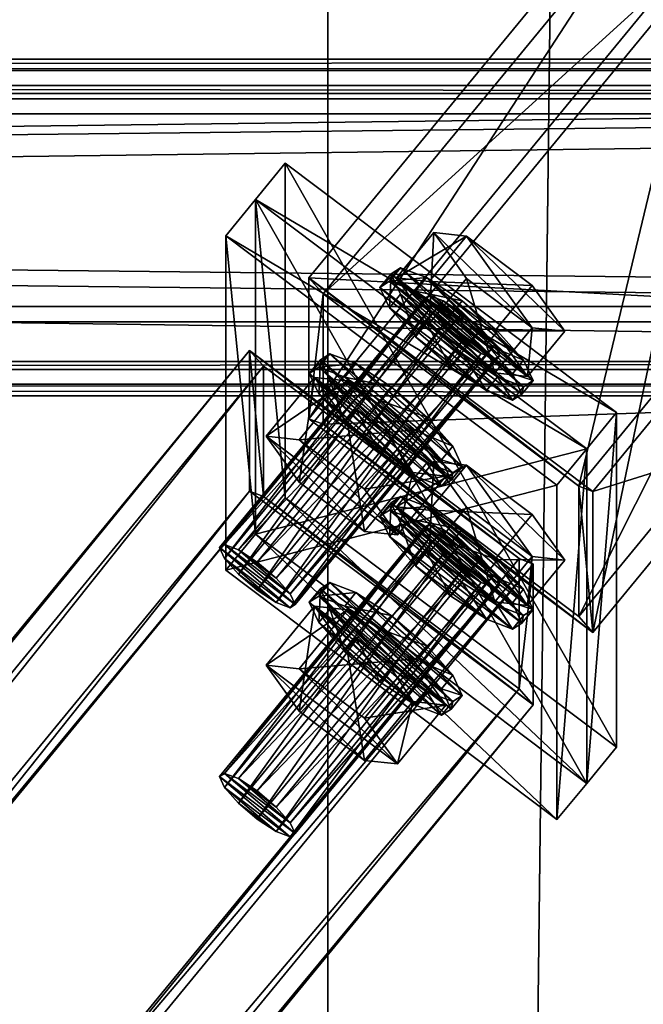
# Model space of a CAD drawing. Header units: millimetres. Extents: x 60485 to 71303, y 100 to 16900.
# Tile 358 of 656: x 70749 to 70852, y 3164 to 3328. Entities that reach past the tile are written whole.
import ezdxf

# ---------------------------------------------------------------- set-up
doc = ezdxf.new("R2010")
doc.units = ezdxf.units.MM
for name, color, linetype in [('1', 7, 'Continuous'), ('13', 7, 'Continuous'), ('3', 7, 'Continuous'), ('9', 7, 'Continuous'), ('99', 7, 'Continuous')]:
    doc.layers.add(name, color=color, linetype=linetype)

msp = doc.modelspace()

# ---------------------------------------------------------------- meshes
at = {"layer": '1', "color": 7}
mesh = msp.add_polyface(dxfattribs=at)
corners = [(70799.99, 16700, 0), (70799.99, 16700, 2950), (70799.99, 300, 2950), (70799.99, 300, 0), (70999.99, 16700, 2950), (70999.99, 300, 2950), (70999.99, 16700, 0), (70999.99, 300, 0)]
mesh.append_faces([[corners[k] for k in face] for face in [(0, 2, 3, 3), (1, 5, 2, 2), (4, 7, 5, 5), (6, 3, 7, 7), (1, 6, 4, 4), (3, 5, 7, 7)]], dxfattribs={"vtx0": -1, "color": 7})
mesh.append_faces([[corners[k] for k in face] for face in [(0, 1, 2, 2), (1, 4, 5, 5), (4, 6, 7, 7), (6, 0, 3, 3), (1, 0, 6, 6), (3, 2, 5, 5)]], dxfattribs={"vtx2": -1, "vtx3": -1, "color": 7})
at = {"layer": '13', "color": 7}
mesh = msp.add_polyface(dxfattribs=at)
corners = [(70782.01, 3240.14, 3851.39), (70816.86, 3282.02, 3860.01), (70816.02, 3281.48, 3864.02), (70782.85, 3240.68, 3847.37), (70819.16, 3281.14, 3856.68), (70785.15, 3239.8, 3844.04), (70822.3, 3279.09, 3854.93), (70788.29, 3237.75, 3842.29), (70825.45, 3276.41, 3855.23), (70785.15, 3235.75, 3857.29), (70816.86, 3279.68, 3867.66), (70819.16, 3277.09, 3869.93), (70782.85, 3238.34, 3855.02), (70825.45, 3272.36, 3868.48), (70827.75, 3271.48, 3865.15), (70828.59, 3272.02, 3861.13), (70811.41, 3284.94, 3865.08), (70816.86, 3284.35, 3852.36), (70823.04, 3291.87, 3854.65), (70817.6, 3292.46, 3867.38), (70816.86, 3277.34, 3875.31), (70823.04, 3284.85, 3877.6), (70833.19, 3268.56, 3860.07), (70827.75, 3269.14, 3872.8), (70808.66, 3283.36, 3864.6), (70810.24, 3284.37, 3857.07), (70812.09, 3286.62, 3857.75), (70810.51, 3285.62, 3865.29), (70814.55, 3282.73, 3850.82), (70816.41, 3284.98, 3851.51), (70820.45, 3278.88, 3847.54), (70822.3, 3281.13, 3848.23), (70820.45, 3270.11, 3876.23), (70814.55, 3275.13, 3875.67), (70816.41, 3277.39, 3876.36), (70822.3, 3272.36, 3876.92), (70810.24, 3279.98, 3871.41), (70812.09, 3282.24, 3872.1), (70830.66, 3269.01, 3852.37), (70832.24, 3265.62, 3859.18), (70830.66, 3264.62, 3866.71), (70826.34, 3266.26, 3872.96), (70828.2, 3268.52, 3873.65), (70832.51, 3266.87, 3867.4), (70834.09, 3267.88, 3859.87), (70796.91, 3269.08, 3860.24), (70798.49, 3270.09, 3852.7), (70800.35, 3272.34, 3853.39), (70798.77, 3271.34, 3860.92), (70802.81, 3268.45, 3846.46), (70804.66, 3270.7, 3847.15), (70810.55, 3266.85, 3843.87), (70798.49, 3265.7, 3867.04), (70800.35, 3267.96, 3867.73), (70820.76, 3252.59, 3863.04)]
mesh.append_faces([[corners[k] for k in face] for face in [(0, 1, 2, 2), (3, 4, 1, 1), (5, 6, 4, 4), (7, 8, 6, 6), (9, 10, 11, 11), (12, 2, 10, 10), (16, 18, 19, 19), (20, 19, 21, 21), (23, 16, 20, 20), (24, 26, 27, 27), (25, 29, 26, 26), (28, 31, 29, 29), (32, 34, 35, 35), (33, 37, 34, 34), (36, 27, 37, 37), (37, 35, 34, 34), (45, 47, 48, 48), (46, 50, 47, 47), (49, 51, 50, 50), (52, 48, 53, 53)]], dxfattribs={"vtx0": -1, "color": 7})
mesh.append_faces([[corners[k] for k in face] for face in [(13, 11, 10, 10), (14, 10, 2, 2), (15, 2, 1, 1), (22, 17, 16, 16), (38, 28, 25, 25), (39, 25, 24, 24), (40, 24, 36, 36), (41, 36, 33, 33), (42, 37, 27, 27), (43, 27, 26, 26), (44, 26, 29, 29), (54, 48, 47, 47)]], dxfattribs={"vtx0": -1, "vtx2": -1, "vtx3": -1, "color": 7})
mesh.append_faces([[corners[k] for k in face] for face in [(16, 17, 18, 18), (20, 16, 19, 19), (24, 25, 26, 26), (25, 28, 29, 29), (28, 30, 31, 31), (32, 33, 34, 34), (33, 36, 37, 37), (36, 24, 27, 27), (45, 46, 47, 47), (46, 49, 50, 50), (52, 45, 48, 48)]], dxfattribs={"vtx2": -1, "vtx3": -1, "color": 7})
mesh = msp.add_polyface(dxfattribs=at)
corners = [(70819.16, 3277.09, 3869.93), (70825.45, 3272.36, 3868.48), (70822.3, 3274.41, 3870.23), (70816.86, 3279.68, 3867.66), (70827.75, 3271.48, 3865.15), (70816.02, 3281.48, 3864.02), (70828.59, 3272.02, 3861.13), (70816.86, 3282.02, 3860.01), (70827.75, 3273.82, 3857.5), (70819.16, 3281.14, 3856.68), (70825.45, 3276.41, 3855.23), (70822.3, 3279.09, 3854.93), (70816.86, 3284.35, 3852.36), (70827.75, 3276.16, 3849.85), (70833.93, 3283.68, 3852.15), (70823.04, 3291.87, 3854.65), (70833.19, 3268.56, 3860.07), (70839.38, 3276.07, 3862.37), (70827.75, 3269.14, 3872.8), (70833.93, 3276.66, 3875.1), (70816.86, 3277.34, 3875.31), (70823.04, 3284.85, 3877.6), (70811.41, 3284.94, 3865.08), (70817.6, 3292.46, 3867.38), (70820.45, 3278.88, 3847.54), (70826.34, 3273.86, 3848.11), (70828.2, 3276.11, 3848.8), (70822.3, 3281.13, 3848.23), (70830.66, 3269.01, 3852.37), (70832.51, 3271.26, 3853.06), (70832.24, 3265.62, 3859.18), (70834.09, 3267.88, 3859.87), (70832.51, 3266.87, 3867.4), (70830.66, 3264.62, 3866.71), (70826.34, 3266.26, 3872.96), (70828.2, 3268.52, 3873.65), (70820.45, 3270.11, 3876.23), (70822.3, 3272.36, 3876.92), (70814.55, 3282.73, 3850.82), (70810.24, 3284.37, 3857.07), (70808.66, 3283.36, 3864.6), (70810.24, 3279.98, 3871.41), (70814.55, 3275.13, 3875.67), (70812.09, 3282.24, 3872.1), (70810.51, 3285.62, 3865.29), (70812.09, 3286.62, 3857.75), (70816.41, 3284.98, 3851.51)]
mesh.append_faces([[corners[k] for k in face] for face in [(0, 1, 2, 2), (10, 9, 11, 11), (12, 14, 15, 15), (13, 17, 14, 14), (16, 19, 17, 17), (18, 21, 19, 19), (12, 16, 13, 13), (23, 19, 21, 21), (17, 15, 14, 14), (24, 26, 27, 27), (25, 29, 26, 26), (28, 31, 29, 29), (30, 32, 31, 31), (34, 37, 35, 35), (38, 25, 24, 24), (34, 42, 36, 36), (29, 27, 26, 26)]], dxfattribs={"vtx0": -1, "color": 7})
mesh.append_faces([[corners[k] for k in face] for face in [(1, 3, 4, 4), (4, 5, 6, 6), (6, 7, 8, 8), (8, 9, 10, 10), (16, 22, 18, 18), (19, 15, 17, 17), (25, 38, 28, 28), (28, 39, 30, 30), (30, 40, 33, 33), (33, 41, 34, 34), (37, 43, 35, 35), (35, 44, 32, 32), (32, 45, 31, 31), (31, 46, 29, 29)]], dxfattribs={"vtx0": -1, "vtx1": -1, "color": 7})
mesh.append_faces([[corners[k] for k in face] for face in [(8, 7, 9, 9), (19, 23, 15, 15), (29, 46, 27, 27)]], dxfattribs={"vtx0": -1, "vtx2": -1, "vtx3": -1, "color": 7})
mesh.append_faces([[corners[k] for k in face] for face in [(12, 13, 14, 14), (13, 16, 17, 17), (16, 18, 19, 19), (18, 20, 21, 21), (24, 25, 26, 26), (25, 28, 29, 29), (28, 30, 31, 31), (33, 34, 35, 35), (34, 36, 37, 37)]], dxfattribs={"vtx2": -1, "vtx3": -1, "color": 7})
mesh = msp.add_polyface(dxfattribs=at)
corners = [(70808.66, 3245.36, 3988.92), (70810.24, 3246.36, 3981.38), (70812.09, 3248.61, 3982.07), (70810.51, 3247.61, 3989.61), (70782.01, 3240.14, 3851.39), (70782.85, 3240.68, 3847.37), (70816.86, 3282.02, 3860.01), (70785.15, 3239.8, 3844.04), (70819.16, 3281.14, 3856.68), (70788.29, 3237.75, 3842.29), (70822.3, 3279.09, 3854.93), (70791.44, 3235.07, 3842.59), (70825.45, 3276.41, 3855.23), (70793.74, 3232.49, 3844.86), (70827.75, 3273.82, 3857.5), (70794.58, 3230.68, 3848.49), (70793.74, 3230.15, 3852.51), (70827.75, 3271.48, 3865.15), (70791.44, 3231.02, 3855.84), (70825.45, 3272.36, 3868.48), (70788.29, 3233.07, 3857.59), (70822.3, 3274.41, 3870.23), (70785.15, 3235.75, 3857.29), (70819.16, 3277.09, 3869.93), (70782.85, 3238.34, 3855.02), (70816.86, 3279.68, 3867.66), (70816.02, 3281.48, 3864.02), (70789.77, 3258.64, 3857.04), (70795.22, 3258.05, 3844.31), (70803.25, 3267.82, 3847.3), (70797.81, 3268.41, 3860.03), (70806.11, 3249.86, 3841.81), (70814.14, 3259.63, 3844.8), (70806.11, 3242.84, 3864.76), (70795.22, 3251.03, 3867.26), (70803.25, 3260.8, 3870.25), (70814.14, 3252.61, 3867.75), (70811.55, 3242.25, 3852.03), (70819.59, 3252.02, 3855.02), (70802.81, 3268.45, 3846.46), (70808.7, 3264.6, 3843.18), (70810.55, 3266.85, 3843.87), (70814.59, 3251.98, 3868.59), (70808.7, 3255.83, 3871.87), (70810.55, 3258.08, 3872.56), (70802.81, 3260.85, 3871.3), (70804.66, 3263.11, 3871.99), (70798.49, 3265.7, 3867.04), (70800.35, 3267.96, 3867.73), (70818.91, 3254.73, 3848), (70820.49, 3251.34, 3854.81), (70798.49, 3270.09, 3852.7), (70818.91, 3250.34, 3862.35), (70796.91, 3269.08, 3860.24), (70816.45, 3254.24, 3869.28), (70798.77, 3271.34, 3860.92), (70822.34, 3253.6, 3855.5), (70800.35, 3272.34, 3853.39), (70804.66, 3270.7, 3847.15)]
mesh.append_faces([[corners[k] for k in face] for face in [(0, 2, 3, 3), (27, 29, 30, 30), (28, 32, 29, 29), (33, 35, 36, 36), (34, 30, 35, 35), (28, 37, 31, 31), (33, 27, 34, 34), (30, 36, 35, 35), (43, 46, 44, 44), (45, 48, 46, 46), (43, 47, 45, 45), (48, 44, 46, 46)]], dxfattribs={"vtx0": -1, "color": 7})
mesh.append_faces([[corners[k] for k in face] for face in [(37, 27, 33, 33), (42, 47, 43, 43), (44, 48, 54, 54)]], dxfattribs={"vtx0": -1, "vtx1": -1, "color": 7})
mesh.append_faces([[corners[k] for k in face] for face in [(37, 28, 27, 27), (38, 30, 29, 29), (49, 40, 39, 39), (50, 39, 51, 51), (52, 51, 53, 53), (42, 53, 47, 47), (54, 48, 55, 55), (56, 57, 58, 58)]], dxfattribs={"vtx0": -1, "vtx2": -1, "vtx3": -1, "color": 7})
mesh.append_faces([[corners[k] for k in face] for face in [(0, 1, 2, 2), (4, 5, 6, 6), (5, 7, 8, 8), (7, 9, 10, 10), (9, 11, 12, 12), (11, 13, 14, 14), (15, 16, 17, 17), (16, 18, 19, 19), (18, 20, 21, 21), (20, 22, 23, 23), (22, 24, 25, 25), (24, 4, 26, 26), (27, 28, 29, 29), (28, 31, 32, 32), (33, 34, 35, 35), (34, 27, 30, 30), (39, 40, 41, 41), (42, 43, 44, 44), (43, 45, 46, 46), (45, 47, 48, 48)]], dxfattribs={"vtx2": -1, "vtx3": -1, "color": 7})
mesh = msp.add_polyface(dxfattribs=at)
corners = [(70811.41, 3246.93, 3989.4), (70816.86, 3246.35, 3976.67), (70823.04, 3253.86, 3978.97), (70817.6, 3254.45, 3991.7), (70833.93, 3245.67, 3976.47), (70816.86, 3239.33, 3999.63), (70823.04, 3246.84, 4001.92), (70833.93, 3238.65, 3999.42), (70810.24, 3246.36, 3981.38), (70816.41, 3246.97, 3975.83), (70812.09, 3248.61, 3982.07), (70791.44, 3235.07, 3842.59), (70827.75, 3273.82, 3857.5), (70825.45, 3276.41, 3855.23), (70793.74, 3232.49, 3844.86), (70794.58, 3230.68, 3848.49), (70828.59, 3272.02, 3861.13), (70827.75, 3271.48, 3865.15), (70793.74, 3230.15, 3852.51), (70825.45, 3272.36, 3868.48), (70791.44, 3231.02, 3855.84), (70822.3, 3274.41, 3870.23), (70788.29, 3233.07, 3857.59), (70819.16, 3277.09, 3869.93), (70806.11, 3249.86, 3841.81), (70811.55, 3242.25, 3852.03), (70819.59, 3252.02, 3855.02), (70814.14, 3259.63, 3844.8), (70806.11, 3242.84, 3864.76), (70814.14, 3252.61, 3867.75), (70797.81, 3268.41, 3860.03), (70803.25, 3267.82, 3847.3), (70832.24, 3265.62, 3859.18), (70830.66, 3264.62, 3866.71), (70832.51, 3266.87, 3867.4), (70828.2, 3268.52, 3873.65), (70808.7, 3264.6, 3843.18), (70814.59, 3259.58, 3843.74), (70816.45, 3261.83, 3844.43), (70810.55, 3266.85, 3843.87), (70818.91, 3254.73, 3848), (70820.76, 3256.98, 3848.69), (70820.49, 3251.34, 3854.81), (70822.34, 3253.6, 3855.5), (70818.91, 3250.34, 3862.35), (70820.76, 3252.59, 3863.04), (70814.59, 3251.98, 3868.59), (70816.45, 3254.24, 3869.28), (70810.55, 3258.08, 3872.56), (70802.81, 3268.45, 3846.46), (70798.49, 3270.09, 3852.7), (70796.91, 3269.08, 3860.24), (70798.77, 3271.34, 3860.92), (70800.35, 3272.34, 3853.39), (70804.66, 3270.7, 3847.15)]
mesh.append_faces([[corners[k] for k in face] for face in [(0, 2, 3, 3), (1, 4, 2, 2), (5, 3, 6, 6), (3, 7, 6, 6), (8, 9, 10, 10), (11, 12, 13, 13), (14, 16, 12, 12), (15, 17, 16, 16), (18, 19, 17, 17), (20, 21, 19, 19), (22, 23, 21, 21), (24, 26, 27, 27), (25, 29, 26, 26), (26, 31, 27, 27), (33, 35, 34, 34), (36, 38, 39, 39), (37, 41, 38, 38), (40, 43, 41, 41), (42, 45, 43, 43), (44, 47, 45, 45), (46, 48, 47, 47), (36, 40, 37, 37), (41, 39, 38, 38)]], dxfattribs={"vtx0": -1, "color": 7})
mesh.append_faces([[corners[k] for k in face] for face in [(29, 30, 26, 26), (40, 49, 42, 42), (42, 50, 44, 44), (44, 51, 46, 46), (47, 52, 45, 45), (45, 53, 43, 43), (43, 54, 41, 41)]], dxfattribs={"vtx0": -1, "vtx1": -1, "color": 7})
mesh.append_faces([[corners[k] for k in face] for face in [(7, 3, 2, 2), (41, 54, 39, 39)]], dxfattribs={"vtx0": -1, "vtx2": -1, "vtx3": -1, "color": 7})
mesh.append_faces([[corners[k] for k in face] for face in [(0, 1, 2, 2), (5, 0, 3, 3), (14, 15, 16, 16), (24, 25, 26, 26), (25, 28, 29, 29), (32, 33, 34, 34), (36, 37, 38, 38), (37, 40, 41, 41), (40, 42, 43, 43), (42, 44, 45, 45), (44, 46, 47, 47)]], dxfattribs={"vtx2": -1, "vtx3": -1, "color": 7})
mesh = msp.add_polyface(dxfattribs=at)
corners = [(70819.16, 3239.08, 3994.25), (70825.45, 3234.35, 3992.8), (70822.3, 3236.4, 3994.55), (70816.86, 3241.67, 3991.98), (70827.75, 3233.47, 3989.47), (70816.02, 3243.47, 3988.34), (70828.59, 3234.01, 3985.45), (70816.86, 3244.01, 3984.33), (70827.75, 3235.81, 3981.82), (70819.16, 3243.13, 3981), (70825.45, 3238.4, 3979.55), (70822.3, 3241.08, 3979.25), (70816.86, 3246.35, 3976.67), (70827.75, 3238.15, 3974.17), (70833.93, 3245.67, 3976.47), (70833.19, 3230.55, 3984.39), (70839.38, 3238.06, 3986.69), (70827.75, 3231.14, 3997.12), (70833.93, 3238.65, 3999.42), (70816.86, 3239.33, 3999.63), (70823.04, 3246.84, 4001.92), (70811.41, 3246.93, 3989.4), (70823.04, 3253.86, 3978.97), (70814.55, 3244.72, 3975.14), (70820.45, 3240.87, 3971.86), (70822.3, 3243.13, 3972.55), (70826.34, 3235.85, 3972.43), (70828.2, 3238.1, 3973.12), (70830.66, 3231, 3976.69), (70832.51, 3233.25, 3977.38), (70832.24, 3227.62, 3983.5), (70834.09, 3229.87, 3984.19), (70832.51, 3228.87, 3991.72), (70830.66, 3226.61, 3991.03), (70826.34, 3228.25, 3997.28), (70828.2, 3230.51, 3997.96), (70820.45, 3232.1, 4000.55), (70822.3, 3234.35, 4001.24), (70816.41, 3239.38, 4000.68), (70810.24, 3246.36, 3981.38), (70808.66, 3245.36, 3988.92), (70810.24, 3241.97, 3995.73), (70814.55, 3237.12, 3999.99), (70812.09, 3244.23, 3996.42), (70810.51, 3247.61, 3989.61), (70812.09, 3248.61, 3982.07), (70816.41, 3246.97, 3975.83)]
mesh.append_faces([[corners[k] for k in face] for face in [(0, 1, 2, 2), (10, 9, 11, 11), (13, 16, 14, 14), (15, 18, 16, 16), (17, 20, 18, 18), (12, 15, 13, 13), (16, 22, 14, 14), (24, 27, 25, 25), (26, 29, 27, 27), (28, 31, 29, 29), (30, 32, 31, 31), (34, 37, 35, 35), (36, 38, 37, 37), (23, 26, 24, 24), (34, 42, 36, 36), (29, 25, 27, 27)]], dxfattribs={"vtx0": -1, "color": 7})
mesh.append_faces([[corners[k] for k in face] for face in [(1, 3, 4, 4), (4, 5, 6, 6), (6, 7, 8, 8), (8, 9, 10, 10), (15, 21, 17, 17), (18, 22, 16, 16), (26, 23, 28, 28), (28, 39, 30, 30), (30, 40, 33, 33), (33, 41, 34, 34), (37, 43, 35, 35), (35, 44, 32, 32), (32, 45, 31, 31), (31, 46, 29, 29)]], dxfattribs={"vtx0": -1, "vtx1": -1, "color": 7})
mesh.append_faces([[corners[k] for k in face] for face in [(8, 7, 9, 9), (31, 45, 46, 46), (29, 46, 25, 25)]], dxfattribs={"vtx0": -1, "vtx2": -1, "vtx3": -1, "color": 7})
mesh.append_faces([[corners[k] for k in face] for face in [(12, 13, 14, 14), (13, 15, 16, 16), (15, 17, 18, 18), (17, 19, 20, 20), (23, 24, 25, 25), (24, 26, 27, 27), (26, 28, 29, 29), (28, 30, 31, 31), (33, 34, 35, 35), (34, 36, 37, 37)]], dxfattribs={"vtx2": -1, "vtx3": -1, "color": 7})
mesh = msp.add_polyface(dxfattribs=at)
corners = [(70782.01, 3202.14, 3975.71), (70816.86, 3244.01, 3984.33), (70816.02, 3243.47, 3988.34), (70782.85, 3202.67, 3971.69), (70819.16, 3243.13, 3981), (70785.15, 3201.8, 3968.36), (70822.3, 3241.08, 3979.25), (70788.29, 3199.74, 3966.61), (70825.45, 3238.4, 3979.55), (70785.15, 3197.74, 3981.61), (70816.86, 3241.67, 3991.98), (70819.16, 3239.08, 3994.25), (70782.85, 3200.33, 3979.34), (70825.45, 3234.35, 3992.8), (70827.75, 3233.47, 3989.47), (70828.59, 3234.01, 3985.45), (70833.19, 3230.55, 3984.39), (70816.86, 3246.35, 3976.67), (70811.41, 3246.93, 3989.4), (70827.75, 3231.14, 3997.12), (70816.86, 3239.33, 3999.63), (70810.24, 3246.36, 3981.38), (70814.55, 3244.72, 3975.14), (70816.41, 3246.97, 3975.83), (70822.3, 3243.13, 3972.55), (70820.45, 3232.1, 4000.55), (70814.55, 3237.12, 3999.99), (70816.41, 3239.38, 4000.68), (70810.24, 3241.97, 3995.73), (70812.09, 3244.23, 3996.42), (70808.66, 3245.36, 3988.92), (70810.51, 3247.61, 3989.61), (70830.66, 3231, 3976.69), (70832.24, 3227.62, 3983.5), (70830.66, 3226.61, 3991.03), (70826.34, 3228.25, 3997.28), (70822.3, 3234.35, 4001.24), (70828.2, 3230.51, 3997.96), (70832.51, 3228.87, 3991.72), (70812.09, 3248.61, 3982.07), (70796.91, 3231.08, 3984.55), (70798.49, 3232.08, 3977.02), (70800.35, 3234.34, 3977.71), (70798.77, 3233.33, 3985.24), (70802.81, 3230.44, 3970.78), (70804.66, 3232.69, 3971.47), (70810.55, 3228.85, 3968.19), (70798.49, 3227.69, 3991.36), (70800.35, 3229.95, 3992.05), (70820.76, 3214.59, 3987.36), (70785.15, 3239.8, 3844.04), (70791.44, 3235.07, 3842.59), (70788.29, 3237.75, 3842.29), (70793.74, 3232.49, 3844.86), (70782.85, 3240.68, 3847.37), (70794.58, 3230.68, 3848.49), (70782.01, 3240.14, 3851.39), (70793.74, 3230.15, 3852.51), (70782.85, 3238.34, 3855.02), (70791.44, 3231.02, 3855.84), (70785.15, 3235.75, 3857.29), (70788.29, 3233.07, 3857.59)]
mesh.append_faces([[corners[k] for k in face] for face in [(0, 1, 2, 2), (3, 4, 1, 1), (5, 6, 4, 4), (7, 8, 6, 6), (9, 10, 11, 11), (12, 2, 10, 10), (19, 18, 20, 20), (22, 24, 23, 23), (26, 29, 27, 27), (28, 31, 29, 29), (29, 36, 27, 27), (40, 42, 43, 43), (41, 45, 42, 42), (44, 46, 45, 45), (47, 43, 48, 48), (50, 51, 52, 52), (59, 60, 61, 61)]], dxfattribs={"vtx0": -1, "color": 7})
mesh.append_faces([[corners[k] for k in face] for face in [(51, 50, 53, 53), (53, 54, 55, 55), (55, 56, 57, 57), (57, 58, 59, 59)]], dxfattribs={"vtx0": -1, "vtx1": -1, "color": 7})
mesh.append_faces([[corners[k] for k in face] for face in [(13, 11, 10, 10), (14, 10, 2, 2), (15, 2, 1, 1), (16, 17, 18, 18), (32, 22, 21, 21), (33, 21, 30, 30), (34, 30, 28, 28), (35, 28, 26, 26), (37, 29, 31, 31), (38, 31, 39, 39), (49, 43, 42, 42), (53, 50, 54, 54), (55, 54, 56, 56), (57, 56, 58, 58), (59, 58, 60, 60)]], dxfattribs={"vtx0": -1, "vtx2": -1, "vtx3": -1, "color": 7})
mesh.append_faces([[corners[k] for k in face] for face in [(21, 22, 23, 23), (25, 26, 27, 27), (26, 28, 29, 29), (28, 30, 31, 31), (40, 41, 42, 42), (41, 44, 45, 45), (47, 40, 43, 43)]], dxfattribs={"vtx2": -1, "vtx3": -1, "color": 7})
mesh = msp.add_polyface(dxfattribs=at)
corners = [(70782.01, 3202.14, 3975.71), (70782.85, 3202.67, 3971.69), (70816.86, 3244.01, 3984.33), (70785.15, 3201.8, 3968.36), (70819.16, 3243.13, 3981), (70788.29, 3199.74, 3966.61), (70822.3, 3241.08, 3979.25), (70791.44, 3197.06, 3966.91), (70825.45, 3238.4, 3979.55), (70791.44, 3193.01, 3980.16), (70788.29, 3195.07, 3981.91), (70822.3, 3236.4, 3994.55), (70785.15, 3197.74, 3981.61), (70819.16, 3239.08, 3994.25), (70782.85, 3200.33, 3979.34), (70816.86, 3241.67, 3991.98), (70816.02, 3243.47, 3988.34), (70793.74, 3194.48, 3969.18), (70794.58, 3192.67, 3972.81), (70793.74, 3192.14, 3976.83), (70789.77, 3220.63, 3981.36), (70795.22, 3220.04, 3968.63), (70803.25, 3229.81, 3971.62), (70797.81, 3230.4, 3984.35), (70806.11, 3211.85, 3966.13), (70814.14, 3221.62, 3969.11), (70806.11, 3204.83, 3989.08), (70795.22, 3213.02, 3991.58), (70803.25, 3222.79, 3994.57), (70811.55, 3204.24, 3976.35), (70814.14, 3214.6, 3992.07), (70819.59, 3214.01, 3979.34), (70802.81, 3230.44, 3970.78), (70808.7, 3226.59, 3967.5), (70810.55, 3228.85, 3968.19), (70808.7, 3217.82, 3996.19), (70802.81, 3222.84, 3995.62), (70804.66, 3225.1, 3996.31), (70798.49, 3227.69, 3991.36), (70800.35, 3229.95, 3992.05), (70820.49, 3213.34, 3979.13), (70798.49, 3232.08, 3977.02), (70818.91, 3212.33, 3986.67), (70796.91, 3231.08, 3984.55), (70814.59, 3213.97, 3992.91), (70810.55, 3220.08, 3996.88), (70816.45, 3216.23, 3993.6), (70798.77, 3233.33, 3985.24), (70822.34, 3215.59, 3979.82), (70800.35, 3234.34, 3977.71), (70804.66, 3232.69, 3971.47)]
mesh.append_faces([[corners[k] for k in face] for face in [(3, 7, 5, 5), (9, 12, 10, 10), (20, 22, 23, 23), (21, 25, 22, 22), (27, 23, 28, 28), (21, 29, 24, 24), (26, 20, 27, 27), (23, 30, 28, 28), (36, 39, 37, 37), (35, 38, 36, 36), (39, 45, 37, 37)]], dxfattribs={"vtx0": -1, "color": 7})
mesh.append_faces([[corners[k] for k in face] for face in [(7, 3, 17, 17), (17, 1, 18, 18), (18, 0, 19, 19), (19, 14, 9, 9), (29, 20, 26, 26), (44, 38, 35, 35)]], dxfattribs={"vtx0": -1, "vtx1": -1, "color": 7})
mesh.append_faces([[corners[k] for k in face] for face in [(17, 3, 1, 1), (18, 1, 0, 0), (19, 0, 14, 14), (9, 14, 12, 12), (29, 21, 20, 20), (31, 23, 22, 22), (40, 32, 41, 41), (42, 41, 43, 43), (44, 43, 38, 38), (46, 39, 47, 47), (48, 49, 50, 50)]], dxfattribs={"vtx0": -1, "vtx2": -1, "vtx3": -1, "color": 7})
mesh.append_faces([[corners[k] for k in face] for face in [(0, 1, 2, 2), (1, 3, 4, 4), (3, 5, 6, 6), (5, 7, 8, 8), (9, 10, 11, 11), (10, 12, 13, 13), (12, 14, 15, 15), (14, 0, 16, 16), (20, 21, 22, 22), (21, 24, 25, 25), (26, 27, 28, 28), (27, 20, 23, 23), (32, 33, 34, 34), (35, 36, 37, 37), (36, 38, 39, 39)]], dxfattribs={"vtx2": -1, "vtx3": -1, "color": 7})
mesh = msp.add_polyface(dxfattribs=at)
corners = [(70791.44, 3197.06, 3966.91), (70793.74, 3194.48, 3969.18), (70827.75, 3235.81, 3981.82), (70825.45, 3238.4, 3979.55), (70794.58, 3192.67, 3972.81), (70828.59, 3234.01, 3985.45), (70793.74, 3192.14, 3976.83), (70827.75, 3233.47, 3989.47), (70791.44, 3193.01, 3980.16), (70825.45, 3234.35, 3992.8), (70822.3, 3236.4, 3994.55), (70788.29, 3195.07, 3981.91), (70819.16, 3239.08, 3994.25), (70806.11, 3211.85, 3966.13), (70811.55, 3204.24, 3976.35), (70819.59, 3214.01, 3979.34), (70814.14, 3221.62, 3969.11), (70806.11, 3204.83, 3989.08), (70814.14, 3214.6, 3992.07), (70803.25, 3222.79, 3994.57), (70797.81, 3230.4, 3984.35), (70803.25, 3229.81, 3971.62), (70832.24, 3227.62, 3983.5), (70830.66, 3226.61, 3991.03), (70832.51, 3228.87, 3991.72), (70828.2, 3230.51, 3997.96), (70808.7, 3226.59, 3967.5), (70814.59, 3221.57, 3968.06), (70816.45, 3223.82, 3968.75), (70810.55, 3228.85, 3968.19), (70818.91, 3216.72, 3972.32), (70820.76, 3218.97, 3973.01), (70820.49, 3213.34, 3979.13), (70822.34, 3215.59, 3979.82), (70818.91, 3212.33, 3986.67), (70820.76, 3214.59, 3987.36), (70814.59, 3213.97, 3992.91), (70816.45, 3216.23, 3993.6), (70808.7, 3217.82, 3996.19), (70810.55, 3220.08, 3996.88), (70804.66, 3225.1, 3996.31), (70802.81, 3230.44, 3970.78), (70798.49, 3232.08, 3977.02), (70796.91, 3231.08, 3984.55), (70800.35, 3229.95, 3992.05), (70798.77, 3233.33, 3985.24), (70800.35, 3234.34, 3977.71), (70804.66, 3232.69, 3971.47)]
mesh.append_faces([[corners[k] for k in face] for face in [(0, 2, 3, 3), (1, 5, 2, 2), (4, 7, 5, 5), (6, 9, 7, 7), (8, 10, 9, 9), (11, 12, 10, 10), (13, 15, 16, 16), (14, 18, 15, 15), (17, 19, 18, 18), (15, 21, 16, 16), (23, 25, 24, 24), (26, 28, 29, 29), (27, 31, 28, 28), (30, 33, 31, 31), (32, 35, 33, 33), (34, 37, 35, 35), (36, 39, 37, 37), (38, 40, 39, 39), (26, 30, 27, 27), (31, 29, 28, 28)]], dxfattribs={"vtx0": -1, "color": 7})
mesh.append_faces([[corners[k] for k in face] for face in [(18, 20, 15, 15), (30, 41, 32, 32), (32, 42, 34, 34), (34, 43, 36, 36), (39, 44, 37, 37), (37, 45, 35, 35), (35, 46, 33, 33), (33, 47, 31, 31)]], dxfattribs={"vtx0": -1, "vtx1": -1, "color": 7})
mesh.append_faces([[corners[k] for k in face] for face in [(30, 26, 41, 41), (31, 47, 29, 29)]], dxfattribs={"vtx0": -1, "vtx2": -1, "vtx3": -1, "color": 7})
mesh.append_faces([[corners[k] for k in face] for face in [(0, 1, 2, 2), (1, 4, 5, 5), (4, 6, 7, 7), (6, 8, 9, 9), (13, 14, 15, 15), (14, 17, 18, 18), (22, 23, 24, 24), (26, 27, 28, 28), (27, 30, 31, 31), (30, 32, 33, 33), (32, 34, 35, 35), (34, 36, 37, 37), (36, 38, 39, 39)]], dxfattribs={"vtx2": -1, "vtx3": -1, "color": 7})
at = {"layer": '3', "color": 91}
mesh = msp.add_polyface(dxfattribs=at)
corners = [(70870, 3368.29, 3919.84), (70870, 3284.77, 3894.31), (70841.67, 3250.34, 3883.78), (70799.23, 3282.27, 3893.55), (70870, 3263.14, 3965.08), (70841.67, 3228.71, 3954.55), (70870, 3346.65, 3990.61), (70799.23, 3260.64, 3964.31), (70870, 3373.8, 3918.39), (70870, 3350.41, 3994.9), (70796.87, 3261.53, 3967.72), (70796.87, 3284.92, 3891.22), (70870, 3257.62, 3966.53), (70844.03, 3226.06, 3956.88), (70870, 3281.01, 3890.02), (70844.03, 3249.44, 3880.37)]
mesh.append_faces([[corners[k] for k in face] for face in [(0, 2, 3, 3), (1, 5, 2, 2), (4, 7, 5, 5), (6, 3, 7, 7), (8, 10, 11, 11), (9, 13, 10, 10), (12, 15, 13, 13), (14, 11, 15, 15)]], dxfattribs={"vtx0": -1, "color": 91})
mesh.append_faces([[corners[k] for k in face] for face in [(6, 8, 0, 0), (12, 4, 14, 14), (10, 3, 11, 11), (3, 10, 7, 7), (15, 2, 13, 13), (2, 11, 3, 3)]], dxfattribs={"vtx0": -1, "vtx1": -1, "color": 91})
mesh.append_faces([[corners[k] for k in face] for face in [(9, 6, 4, 4), (6, 9, 8, 8), (0, 8, 14, 14), (4, 12, 9, 9), (14, 4, 1, 1), (14, 1, 0, 0), (7, 10, 13, 13), (2, 15, 11, 11), (13, 2, 5, 5), (13, 5, 7, 7)]], dxfattribs={"vtx0": -1, "vtx2": -1, "vtx3": -1, "color": 91})
mesh.append_faces([[corners[k] for k in face] for face in [(0, 1, 2, 2), (1, 4, 5, 5), (4, 6, 7, 7), (6, 0, 3, 3), (8, 9, 10, 10), (9, 12, 13, 13), (12, 14, 15, 15), (14, 8, 11, 11)]], dxfattribs={"vtx2": -1, "vtx3": -1, "color": 91})
mesh = msp.add_polyface(dxfattribs=at)
corners = [(70789.34, 3270.25, 3889.87), (70831.77, 3238.32, 3880.11), (68510.66, 417.15, 3017.59), (68468.22, 449.08, 3027.35), (70831.77, 3216.68, 3950.87), (68510.66, 395.51, 3088.36), (70789.34, 3248.61, 3960.64), (68468.22, 427.44, 3098.12), (70786.98, 3272.9, 3887.54), (70786.98, 3249.51, 3964.05), (68465.86, 428.34, 3101.53), (68465.86, 451.73, 3025.03), (70834.13, 3214.03, 3953.2), (68513.02, 392.86, 3090.68), (70834.13, 3237.42, 3876.7), (68513.02, 416.25, 3014.18)]
mesh.append_faces([[corners[k] for k in face] for face in [(0, 2, 3, 3), (1, 5, 2, 2), (4, 7, 5, 5), (6, 3, 7, 7), (8, 10, 11, 11), (9, 13, 10, 10), (12, 15, 13, 13), (14, 11, 15, 15)]], dxfattribs={"vtx0": -1, "color": 91})
mesh.append_faces([[corners[k] for k in face] for face in [(9, 6, 12, 12), (6, 8, 0, 0), (0, 8, 1, 1), (12, 4, 14, 14), (4, 12, 6, 6), (14, 1, 8, 8), (3, 10, 7, 7), (7, 10, 5, 5), (15, 2, 13, 13)]], dxfattribs={"vtx0": -1, "vtx1": -1, "color": 91})
mesh.append_faces([[corners[k] for k in face] for face in [(6, 9, 8, 8), (14, 4, 1, 1), (11, 3, 2, 2), (3, 11, 10, 10), (5, 10, 13, 13), (2, 15, 11, 11), (13, 2, 5, 5)]], dxfattribs={"vtx0": -1, "vtx2": -1, "vtx3": -1, "color": 91})
mesh.append_faces([[corners[k] for k in face] for face in [(0, 1, 2, 2), (1, 4, 5, 5), (4, 6, 7, 7), (6, 0, 3, 3), (8, 9, 10, 10), (9, 12, 13, 13), (12, 14, 15, 15), (14, 8, 11, 11)]], dxfattribs={"vtx2": -1, "vtx3": -1, "color": 91})
at = {"layer": '9', "color": 243}
mesh = msp.add_polyface(dxfattribs=at)
corners = [(71300, 3269.73, 3975.54), (71300, 3314.68, 3989.29), (68100, 3314.68, 3989.29), (68100, 3269.73, 3975.54), (71300, 3280.16, 4102.13), (68100, 3280.16, 4102.13), (71300, 3315.54, 4112.95), (68100, 3315.54, 4112.95), (71300, 3319.35, 4100.52), (68100, 3319.35, 4100.52), (71300, 3321.26, 4101.11), (68100, 3321.26, 4101.11), (71300, 3316.87, 4115.45), (68100, 3316.87, 4115.45), (71300, 3277.66, 4103.46), (68100, 3277.66, 4103.46), (71300, 3312.18, 3990.62), (68100, 3312.18, 3990.62), (71300, 3271.06, 3978.04), (68100, 3271.06, 3978.04), (71300, 3267.26, 3990.47), (68100, 3267.26, 3990.47), (71300, 3265.34, 3989.89), (68100, 3265.34, 3989.89)]
mesh.append_faces([[corners[k] for k in face] for face in [(0, 2, 3, 3), (1, 5, 2, 2), (4, 7, 5, 5), (6, 9, 7, 7), (8, 11, 9, 9), (10, 13, 11, 11), (12, 15, 13, 13), (14, 17, 15, 15), (16, 19, 17, 17), (18, 21, 19, 19), (20, 23, 21, 21), (22, 3, 23, 23), (20, 0, 22, 22), (8, 12, 10, 10), (11, 7, 9, 9)]], dxfattribs={"vtx0": -1, "color": 243})
mesh.append_faces([[corners[k] for k in face] for face in [(0, 16, 1, 1), (16, 0, 18, 18), (18, 0, 20, 20), (12, 6, 14, 14), (14, 1, 16, 16), (3, 19, 23, 23), (19, 2, 17, 17), (17, 2, 15, 15), (15, 5, 13, 13), (13, 7, 11, 11)]], dxfattribs={"vtx0": -1, "vtx1": -1, "color": 243})
mesh.append_faces([[corners[k] for k in face] for face in [(12, 8, 6, 6), (14, 6, 4, 4), (14, 4, 1, 1), (19, 3, 2, 2), (15, 2, 5, 5), (13, 5, 7, 7)]], dxfattribs={"vtx0": -1, "vtx2": -1, "vtx3": -1, "color": 243})
mesh.append_faces([[corners[k] for k in face] for face in [(21, 23, 19, 19)]], dxfattribs={"vtx1": -1, "color": 243})
mesh.append_faces([[corners[k] for k in face] for face in [(0, 1, 2, 2), (1, 4, 5, 5), (4, 6, 7, 7), (6, 8, 9, 9), (8, 10, 11, 11), (10, 12, 13, 13), (12, 14, 15, 15), (14, 16, 17, 17), (16, 18, 19, 19), (18, 20, 21, 21), (20, 22, 23, 23), (22, 0, 3, 3)]], dxfattribs={"vtx2": -1, "vtx3": -1, "color": 243})
at = {"layer": '99', "color": 7}
mesh = msp.add_polyface(dxfattribs=at)
corners = [(70787.99, 3242.4, 4019.39), (70843.01, 3201.01, 4006.73), (70843.01, 3256.56, 3825.03), (70787.99, 3297.95, 3837.69), (70847.96, 3207.02, 4008.57), (70847.96, 3262.57, 3826.87), (70792.94, 3248.41, 4021.23), (70792.94, 3303.96, 3839.53)]
mesh.append_faces([[corners[k] for k in face] for face in [(0, 2, 3, 3), (1, 5, 2, 2), (4, 7, 5, 5), (6, 3, 7, 7), (1, 6, 4, 4), (3, 5, 7, 7)]], dxfattribs={"vtx0": -1, "color": 7})
mesh.append_faces([[corners[k] for k in face] for face in [(0, 1, 2, 2), (1, 4, 5, 5), (4, 6, 7, 7), (6, 0, 3, 3), (1, 0, 6, 6), (3, 2, 5, 5)]], dxfattribs={"vtx2": -1, "vtx3": -1, "color": 7})
mesh = msp.add_polyface(dxfattribs=at)
corners = [(70783.05, 3236.39, 4017.55), (70838.06, 3194.99, 4004.89), (70838.06, 3250.54, 3823.2), (70783.05, 3291.94, 3835.85), (70843.01, 3201.01, 4006.73), (70843.01, 3256.56, 3825.03), (70787.99, 3242.4, 4019.39), (70787.99, 3297.95, 3837.69)]
mesh.append_faces([[corners[k] for k in face] for face in [(0, 2, 3, 3), (1, 5, 2, 2), (4, 7, 5, 5), (6, 3, 7, 7), (1, 6, 4, 4), (3, 5, 7, 7)]], dxfattribs={"vtx0": -1, "color": 7})
mesh.append_faces([[corners[k] for k in face] for face in [(0, 1, 2, 2), (1, 4, 5, 5), (4, 6, 7, 7), (6, 0, 3, 3), (1, 0, 6, 6), (3, 2, 5, 5)]], dxfattribs={"vtx2": -1, "vtx3": -1, "color": 7})

doc.saveas('drawing.dxf')
